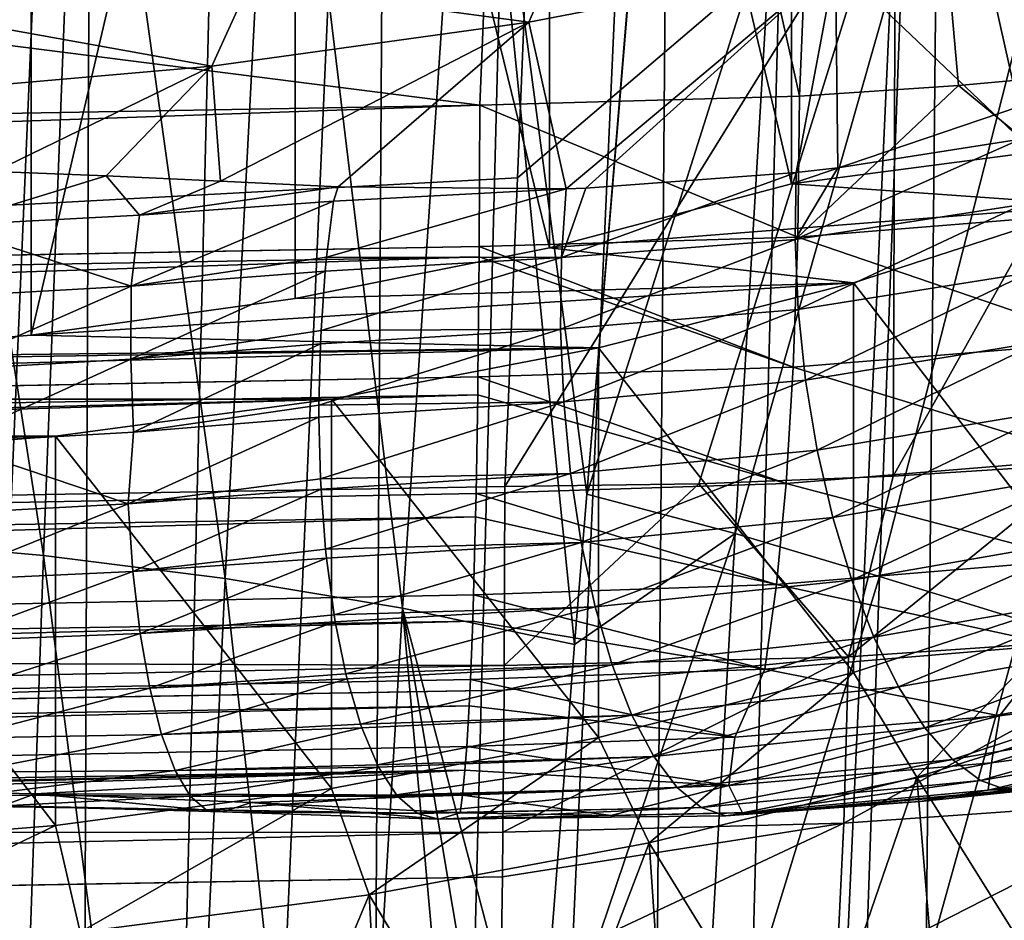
# Model space of a CAD drawing. Header units: metres. Extents: x -109 to 109, y -78 to 121.
# Tile 1017 of 1056: x 78.87 to 83.25, y -16.41 to -12.4. Entities that reach past the tile are written whole.
import ezdxf

# ---------------------------------------------------------------- set-up
doc = ezdxf.new("R2010")
doc.units = ezdxf.units.M
doc.layers.add('solid_508554_SW0001', color=7, linetype='CONTINUOUS')

msp = doc.modelspace()

# ---------------------------------------------------------------- linework, layer by layer
at = {"layer": 'solid_508554_SW0001'}
for points in [[(77.789474, -38.842232, 36.592045), (78.533119, -5.786892, 18.163504), (79.202148, -5.848891, 18.056118)], [(79.064819, -38.94323, 36.41711), (77.789474, -38.842232, 36.592045), (79.202148, -5.848891, 18.056118)], [(79.064819, -38.94323, 36.41711), (79.202148, -5.848891, 18.056118), (79.86377, -5.928312, 17.918556)], [(79.064819, -38.94323, 36.41711), (79.86377, -5.928312, 17.918556), (80.516174, -6.024938, 17.751198)], [(80.312065, -39.110329, 36.127686), (79.064819, -38.94323, 36.41711), (80.516174, -6.024938, 17.751198)], [(80.312065, -39.110329, 36.127686), (80.516174, -6.024938, 17.751198), (81.15757, -6.138503, 17.554497)], [(80.312065, -39.110329, 36.127686), (81.15757, -6.138503, 17.554497), (81.786201, -6.268696, 17.328995)], [(81.517548, -39.341702, 35.72694), (80.312065, -39.110329, 36.127686), (81.786201, -6.268696, 17.328995)], [(81.517548, -39.341702, 35.72694), (81.786201, -6.268696, 17.328995), (82.400345, -6.415161, 17.07531)], [(81.517548, -39.341702, 35.72694), (82.400345, -6.415161, 17.07531), (82.998306, -6.577496, 16.794138)], [(82.668053, -39.634808, 35.219269), (81.517548, -39.341702, 35.72694), (82.998306, -6.577496, 16.794138)], [(82.668053, -39.634808, 35.219269), (82.998306, -6.577496, 16.794138), (83.578468, -6.755256, 16.486248)], [(82.668053, -39.634808, 35.219269), (83.578468, -6.755256, 16.486248), (84.139221, -6.947954, 16.152485)], [(83.750977, -39.986439, 34.610226), (82.668053, -39.634808, 35.219269), (84.139221, -6.947954, 16.152485)], [(83.743248, -12.632626, -15.318732), (83.968582, -7.166831, -18.724895), (82.561798, -7.294006, -18.945169)], [(82.334457, -12.743999, -15.549198), (82.561798, -7.294006, -18.945169), (81.136711, -7.353207, -19.047707)], [(82.334457, -12.743999, -15.549198), (83.041954, -12.697063, -15.448457), (82.561798, -7.294006, -18.945169)], [(83.041954, -12.697063, -15.448457), (83.743248, -12.632626, -15.318732), (82.561798, -7.294006, -18.945169)], [(81.136711, -7.353207, -19.047707), (43.359283, -8.012815, -20.190182), (80.913338, -12.784966, -15.662599)], [(82.334457, -12.743999, -15.549198), (81.136711, -7.353207, -19.047707), (80.913338, -12.784966, -15.662599)], [(83.30822, -12.791862, -2.956156), (83.308266, -7.942103, -5.756125), (82.300041, -8.283905, -6.348145)], [(80.913338, -12.784966, -15.662599), (43.359283, -8.012815, -20.190182), (43.351486, -13.440811, -16.798553)], [(82.300018, -13.133654, -3.548155), (82.300041, -8.283905, -6.348145), (81.223808, -8.5692, -6.84229)], [(83.30822, -12.791862, -2.956156), (82.300041, -8.283905, -6.348145), (82.300018, -13.133654, -3.548155)], [(81.223824, -13.418939, -4.042284), (81.223808, -8.5692, -6.84229), (80.092194, -8.794642, -7.232767)], [(82.300018, -13.133654, -3.548155), (81.223808, -8.5692, -6.84229), (81.223824, -13.418939, -4.042284)], [(78.91851, -13.807324, -4.714987), (80.092194, -8.794642, -7.232767), (78.918457, -8.957588, -7.514997)], [(80.092232, -13.644377, -4.432755), (80.092194, -8.794642, -7.232767), (78.91851, -13.807324, -4.714987)], [(81.223824, -13.418939, -4.042284), (80.092194, -8.794642, -7.232767), (80.092232, -13.644377, -4.432755)], [(77.7164, -13.905867, -4.885667), (78.918457, -8.957588, -7.514997), (77.716362, -9.056127, -7.685671)], [(78.91851, -13.807324, -4.714987), (78.918457, -8.957588, -7.514997), (77.7164, -13.905867, -4.885667)], [(78.155678, -14.713995, 28.445648), (78.974121, -14.787239, 28.318518), (78.268753, -10.255301, 24.5347)], [(78.974121, -14.787239, 28.318518), (79.145622, -10.329597, 24.405857), (78.268753, -10.255301, 24.5347)], [(78.974121, -14.787239, 28.318518), (79.780838, -14.8898, 28.140493), (79.145622, -10.329597, 24.405857)], [(79.780838, -14.8898, 28.140493), (80.013412, -10.433624, 24.225451), (79.145622, -10.329597, 24.405857)], [(79.780838, -14.8898, 28.140493), (80.569939, -15.021669, 27.911562), (80.013412, -10.433624, 24.225451)], [(80.569939, -15.021669, 27.911562), (80.869034, -10.567375, 23.993477), (80.013412, -10.433624, 24.225451)], [(80.569939, -15.021669, 27.911562), (81.33506, -15.182568, 27.631533), (80.869034, -10.567375, 23.993477)], [(81.388939, -14.514178, 27.051147), (81.57962, -12.225688, 25.041538), (80.869034, -10.567375, 23.993477)], [(81.33506, -15.182568, 27.631533), (81.388939, -14.514178, 27.051147), (80.869034, -10.567375, 23.993477)], [(82.750954, -14.434471, -18.234127), (82.761833, -11.672047, -19.971272), (84.368103, -11.538708, -19.729712)], [(83.610313, -14.379507, -18.110476), (82.750954, -14.434471, -18.234127), (84.368103, -11.538708, -19.729712)], [(82.761833, -11.672047, -19.971272), (81.024948, -14.479734, -18.374666), (81.08139, -13.107273, -19.229992)], [(81.887817, -14.467859, -18.322218), (81.024948, -14.479734, -18.374666), (82.761833, -11.672047, -19.971272)], [(82.761833, -11.672047, -19.971272), (81.08139, -13.107273, -19.229992), (81.137825, -11.734809, -20.085321)], [(82.750954, -14.434471, -18.234127), (81.887817, -14.467859, -18.322218), (82.761833, -11.672047, -19.971272)], [(81.137825, -11.734809, -20.085321), (43.463097, -15.135578, -19.510622), (43.467037, -12.392555, -21.224571)], [(81.08139, -13.107273, -19.229992), (43.463097, -15.135578, -19.510622), (81.137825, -11.734809, -20.085321)], [(81.388939, -14.514178, 27.051147), (81.619102, -11.766003, 24.633644), (81.57962, -12.225688, 25.041538)], [(82.213242, -11.911576, 24.386065), (81.619102, -11.766003, 24.633644), (81.388939, -14.514178, 27.051147)], [(82.49485, -12.151313, -8.48247), (83.79892, -11.820234, -7.909026), (83.317543, -12.935858, -7.69171)], [(82.213242, -11.911576, 24.386065), (81.388939, -14.514178, 27.051147), (82.048424, -14.688413, 26.763489)], [(82.792557, -12.074657, 24.111616), (82.213242, -11.911576, 24.386065), (82.048424, -14.688413, 26.763489)], [(81.294762, -12.042939, -9.020439), (81.130936, -12.416039, -8.940989), (79.886436, -12.24812, -9.375822)], [(81.294762, -12.042939, -9.020439), (82.49485, -12.151313, -8.48247), (81.130936, -12.416039, -8.940989)], [(82.792557, -12.074657, 24.111616), (82.048424, -14.688413, 26.763489), (82.69072, -14.880413, 26.445099)], [(83.364738, -12.243515, 23.824181), (82.792557, -12.074657, 24.111616), (82.69072, -14.880413, 26.445099)], [(81.130936, -12.416039, -8.940989), (82.49485, -12.151313, -8.48247), (81.297295, -13.156537, -8.538445)], [(82.49485, -12.151313, -8.48247), (81.384758, -13.153481, -8.506601), (81.297295, -13.156537, -8.538445)], [(82.49485, -12.151313, -8.48247), (82.31971, -13.084107, -8.140308), (81.384758, -13.153481, -8.506601)], [(82.49485, -12.151313, -8.48247), (82.505539, -13.062348, -8.061518), (82.31971, -13.084107, -8.140308)], [(82.49485, -12.151313, -8.48247), (83.317543, -12.935858, -7.69171), (82.505539, -13.062348, -8.061518)], [(79.886436, -12.24812, -9.375822), (79.721237, -12.611652, -9.279801), (78.444122, -12.381807, -9.607376)], [(79.886436, -12.24812, -9.375822), (81.130936, -12.416039, -8.940989), (79.721237, -12.611652, -9.279801)], [(83.364738, -12.243515, 23.824181), (82.69072, -14.880413, 26.445099), (83.326004, -15.076453, 26.113413)], [(78.444122, -12.381807, -9.607376), (79.721237, -12.611652, -9.279801), (78.280098, -12.736206, -9.495535)], [(79.721237, -12.611652, -9.279801), (81.130936, -12.416039, -8.940989), (79.759895, -13.121681, -9.033751)], [(81.130936, -12.416039, -8.940989), (80.284416, -13.147531, -8.880218), (79.759895, -13.121681, -9.033751)], [(81.130936, -12.416039, -8.940989), (81.297295, -13.156537, -8.538445), (80.284416, -13.147531, -8.880218)], [(78.280098, -12.736206, -9.495535), (79.721237, -12.611652, -9.279801), (78.757324, -13.079582, -9.263155)], [(79.721237, -12.611652, -9.279801), (79.252403, -13.098444, -9.160594), (78.757324, -13.079582, -9.263155)], [(79.721237, -12.611652, -9.279801), (79.759895, -13.121681, -9.033751), (79.252403, -13.098444, -9.160594)], [(83.725815, -13.258687, -14.872896), (83.743248, -12.632626, -15.318732), (83.041954, -12.697063, -15.448457)], [(82.327438, -13.370627, -15.103829), (83.041954, -12.697063, -15.448457), (82.334457, -12.743999, -15.549198)], [(83.725815, -13.258687, -14.872896), (83.041954, -12.697063, -15.448457), (82.327438, -13.370627, -15.103829)], [(82.327438, -13.370627, -15.103829), (82.334457, -12.743999, -15.549198), (80.913338, -12.784966, -15.662599)], [(43.348866, -14.098074, -16.332426), (80.913338, -12.784966, -15.662599), (43.351486, -13.440811, -16.798553)], [(43.348866, -14.098074, -16.332426), (80.910904, -13.413235, -15.219563), (80.913338, -12.784966, -15.662599)], [(82.327438, -13.370627, -15.103829), (80.913338, -12.784966, -15.662599), (80.910904, -13.413235, -15.219563)], [(83.30822, -12.791862, -2.956156), (82.300018, -13.133654, -3.548155), (84.629936, -12.82845, -3.019527)], [(82.300018, -13.133654, -3.548155), (83.641586, -13.228623, -3.712648), (84.629936, -12.82845, -3.019527)], [(82.315323, -13.381501, -8.036104), (82.505539, -13.062348, -8.061518), (83.317543, -12.935858, -7.69171)], [(82.315323, -13.381501, -8.036104), (83.317543, -12.935858, -7.69171), (83.325607, -13.225985, -7.585235)], [(78.53183, -13.319024, -9.207495), (78.757324, -13.079582, -9.263155), (79.252403, -13.098444, -9.160594)], [(81.276993, -13.461715, -8.435868), (81.384758, -13.153481, -8.506601), (82.31971, -13.084107, -8.140308)], [(81.276993, -13.461715, -8.435868), (82.31971, -13.084107, -8.140308), (82.315323, -13.381501, -8.036104)], [(82.315323, -13.381501, -8.036104), (82.31971, -13.084107, -8.140308), (82.505539, -13.062348, -8.061518)], [(81.08139, -13.107273, -19.229992), (81.024948, -14.479734, -18.374666), (43.463097, -15.135578, -19.510622)], [(79.400993, -13.273479, -9.056567), (78.53183, -13.319024, -9.207495), (79.252403, -13.098444, -9.160594)], [(79.400993, -13.273479, -9.056567), (79.252403, -13.098444, -9.160594), (79.759895, -13.121681, -9.033751)], [(79.400993, -13.273479, -9.056567), (79.759895, -13.121681, -9.033751), (80.284416, -13.147531, -8.880218)], [(82.300018, -13.133654, -3.548155), (81.223824, -13.418939, -4.042284), (83.641586, -13.228623, -3.712648)], [(79.400993, -13.273479, -9.056567), (80.284416, -13.147531, -8.880218), (80.263039, -13.211013, -8.858373)], [(80.232529, -13.46017, -8.781853), (81.297295, -13.156537, -8.538445), (81.276993, -13.461715, -8.435868)], [(80.232529, -13.46017, -8.781853), (80.263039, -13.211013, -8.858373), (81.297295, -13.156537, -8.538445)], [(80.263039, -13.211013, -8.858373), (80.284416, -13.147531, -8.880218), (81.297295, -13.156537, -8.538445)], [(81.276993, -13.461715, -8.435868), (81.297295, -13.156537, -8.538445), (81.384758, -13.153481, -8.506601)], [(79.363403, -13.589888, -8.981125), (80.263039, -13.211013, -8.858373), (80.232529, -13.46017, -8.781853)], [(79.363403, -13.589888, -8.981125), (79.400993, -13.273479, -9.056567), (80.263039, -13.211013, -8.858373)], [(81.223824, -13.418939, -4.042284), (82.575005, -13.574946, -4.312497), (83.641586, -13.228623, -3.712648)], [(82.328827, -13.692416, -7.976593), (82.315323, -13.381501, -8.036104), (83.325607, -13.225985, -7.585235)], [(83.725815, -13.258687, -14.872896), (82.327438, -13.370627, -15.103829), (83.689728, -13.837242, -14.358371)], [(82.328827, -13.692416, -7.976593), (83.325607, -13.225985, -7.585235), (83.354195, -13.529744, -7.52034)], [(83.641586, -14.960674, -2.712648), (83.641586, -13.228623, -3.712648), (82.575005, -13.574946, -4.312497)], [(79.363403, -13.589888, -8.981125), (78.53183, -13.319024, -9.207495), (79.400993, -13.273479, -9.056567)], [(79.363403, -13.589888, -8.981125), (78.49408, -13.638528, -9.142019), (78.53183, -13.319024, -9.207495)], [(82.327438, -13.370627, -15.103829), (80.910904, -13.413235, -15.219563), (82.30677, -13.949204, -14.588478)], [(81.272926, -13.780407, -8.381027), (82.315323, -13.381501, -8.036104), (82.328827, -13.692416, -7.976593)], [(81.272926, -13.780407, -8.381027), (81.276993, -13.461715, -8.435868), (82.315323, -13.381501, -8.036104)], [(82.327438, -13.370627, -15.103829), (82.30677, -13.949204, -14.588478), (83.689728, -13.837242, -14.358371)], [(43.34882, -14.105069, -16.326817), (80.910591, -13.459215, -15.182823), (80.910904, -13.413235, -15.219563)], [(43.348866, -14.098074, -16.332426), (43.34882, -14.105069, -16.326817), (80.910904, -13.413235, -15.219563)], [(81.223824, -13.418939, -4.042284), (80.092232, -13.644377, -4.432755), (82.575005, -13.574946, -4.312497)], [(80.910904, -13.413235, -15.219563), (80.910591, -13.459215, -15.182823), (82.30677, -13.949204, -14.588478)], [(43.342907, -14.703403, -15.785936), (80.905457, -13.992876, -14.704932), (80.910591, -13.459215, -15.182823)], [(43.34882, -14.105069, -16.326817), (43.342907, -14.703403, -15.785936), (80.910591, -13.459215, -15.182823)], [(79.363403, -13.589888, -8.981125), (80.232529, -13.46017, -8.781853), (80.226509, -13.522402, -8.768003)], [(80.20755, -13.786813, -8.730991), (81.276993, -13.461715, -8.435868), (81.272926, -13.780407, -8.381027)], [(80.20755, -13.786813, -8.730991), (80.226509, -13.522402, -8.768003), (81.276993, -13.461715, -8.435868)], [(80.226509, -13.522402, -8.768003), (80.232529, -13.46017, -8.781853), (81.276993, -13.461715, -8.435868)], [(80.910591, -13.459215, -15.182823), (80.905457, -13.992876, -14.704932), (82.30677, -13.949204, -14.588478)], [(79.361328, -13.913814, -8.951573), (80.226509, -13.522402, -8.768003), (80.20755, -13.786813, -8.730991)], [(79.361328, -13.913814, -8.951573), (79.363403, -13.589888, -8.981125), (80.226509, -13.522402, -8.768003)], [(82.361839, -14.007253, -7.963167), (82.328827, -13.692416, -7.976593), (83.354195, -13.529744, -7.52034)], [(82.361839, -14.007253, -7.963167), (83.354195, -13.529744, -7.52034), (83.404266, -13.836883, -7.498961)], [(78.512444, -13.963015, -9.121271), (78.49408, -13.638528, -9.142019), (79.363403, -13.589888, -8.981125)], [(79.361328, -13.913814, -8.951573), (78.512444, -13.963015, -9.121271), (79.363403, -13.589888, -8.981125)], [(78.91851, -13.807324, -4.714987), (81.441887, -13.863623, -4.812499), (82.575005, -13.574946, -4.312497)], [(80.092232, -13.644377, -4.432755), (78.91851, -13.807324, -4.714987), (82.575005, -13.574946, -4.312497)], [(82.575005, -15.306997, -3.312497), (82.575005, -13.574946, -4.312497), (81.441887, -13.863623, -4.812499)], [(83.641586, -14.960674, -2.712648), (82.575005, -13.574946, -4.312497), (82.575005, -15.306997, -3.312497)], [(81.286446, -14.103475, -8.375238), (81.272926, -13.780407, -8.381027), (82.328827, -13.692416, -7.976593)], [(81.286446, -14.103475, -8.375238), (82.328827, -13.692416, -7.976593), (82.361839, -14.007253, -7.963167)], [(79.361328, -13.913814, -8.951573), (80.20755, -13.786813, -8.730991), (80.204758, -13.845393, -8.727431)], [(80.198349, -14.118229, -8.732556), (81.272926, -13.780407, -8.381027), (81.286446, -14.103475, -8.375238)], [(80.198349, -14.118229, -8.732556), (80.204758, -13.845393, -8.727431), (81.272926, -13.780407, -8.381027)], [(80.204758, -13.845393, -8.727431), (80.20755, -13.786813, -8.730991), (81.272926, -13.780407, -8.381027)], [(78.91851, -13.807324, -4.714987), (77.7164, -13.905867, -4.885667), (81.441887, -13.863623, -4.812499)], [(72.745361, -14.091497, -5.20719), (81.441887, -13.863623, -4.812499), (76.5, -13.938844, -4.942786)], [(72.745361, -14.091497, -5.20719), (80.254639, -14.091497, -5.20719), (81.441887, -13.863623, -4.812499)], [(77.7164, -13.905867, -4.885667), (76.5, -13.938844, -4.942786), (81.441887, -13.863623, -4.812499)], [(79.374062, -14.238004, -8.972731), (79.361328, -13.913814, -8.951573), (80.204758, -13.845393, -8.727431)], [(79.374062, -14.238004, -8.972731), (80.204758, -13.845393, -8.727431), (80.198349, -14.118229, -8.732556)], [(81.441887, -15.595674, -3.812499), (81.441887, -13.863623, -4.812499), (80.254639, -14.091497, -5.20719)], [(82.575005, -15.306997, -3.312497), (81.441887, -13.863623, -4.812499), (81.441887, -15.595674, -3.812499)], [(83.689728, -13.837242, -14.358371), (82.30677, -13.949204, -14.588478), (83.634842, -14.355382, -13.784637)], [(82.413528, -14.318109, -7.996162), (82.361839, -14.007253, -7.963167), (83.404266, -13.836883, -7.498961)], [(82.413528, -14.318109, -7.996162), (83.404266, -13.836883, -7.498961), (83.474609, -14.139929, -7.521619)], [(78.544662, -14.285786, -9.151466), (78.512444, -13.963015, -9.121271), (79.361328, -13.913814, -8.951573)], [(79.374062, -14.238004, -8.972731), (78.544662, -14.285786, -9.151466), (79.361328, -13.913814, -8.951573)], [(82.30677, -13.949204, -14.588478), (80.905457, -13.992876, -14.704932), (82.275185, -14.46682, -14.012515)], [(82.30677, -13.949204, -14.588478), (82.275185, -14.46682, -14.012515), (83.634842, -14.355382, -13.784637)], [(43.342831, -14.709117, -15.780123), (80.904411, -14.072949, -14.624041), (80.905457, -13.992876, -14.704932)], [(43.342907, -14.703403, -15.785936), (43.342831, -14.709117, -15.780123), (80.905457, -13.992876, -14.704932)], [(80.905457, -13.992876, -14.704932), (80.904411, -14.072949, -14.624041), (82.275185, -14.46682, -14.012515)], [(81.317207, -14.42247, -8.418655), (81.286446, -14.103475, -8.375238), (82.361839, -14.007253, -7.963167)], [(81.317207, -14.42247, -8.418655), (82.361839, -14.007253, -7.963167), (82.413528, -14.318109, -7.996162)], [(43.33371, -15.240043, -15.171898), (80.897079, -14.511147, -14.128591), (80.904411, -14.072949, -14.624041)], [(43.342831, -14.709117, -15.780123), (43.33371, -15.240043, -15.171898), (80.904411, -14.072949, -14.624041)], [(72.745361, -14.091497, -5.20719), (73.97377, -14.256079, -5.492252), (80.254639, -14.091497, -5.20719)], [(73.97377, -14.256079, -5.492252), (79.02623, -14.256079, -5.492252), (80.254639, -14.091497, -5.20719)], [(80.254639, -15.823548, -4.20719), (80.254639, -14.091497, -5.20719), (79.02623, -14.256079, -5.492252)], [(81.441887, -15.595674, -3.812499), (80.254639, -14.091497, -5.20719), (80.254639, -15.823548, -4.20719)], [(80.904411, -14.072949, -14.624041), (80.897079, -14.511147, -14.128591), (82.275185, -14.46682, -14.012515)], [(79.374062, -14.238004, -8.972731), (80.198349, -14.118229, -8.732556), (80.198364, -14.171421, -8.737726)], [(80.198364, -14.171421, -8.737726), (80.198349, -14.118229, -8.732556), (81.286446, -14.103475, -8.375238)], [(80.205185, -14.445286, -8.78651), (80.198364, -14.171421, -8.737726), (81.286446, -14.103475, -8.375238)], [(80.205185, -14.445286, -8.78651), (81.286446, -14.103475, -8.375238), (81.317207, -14.42247, -8.418655)], [(82.482605, -14.617182, -8.07475), (82.413528, -14.318109, -7.996162), (83.474609, -14.139929, -7.521619)], [(82.482605, -14.617182, -8.07475), (83.474609, -14.139929, -7.521619), (83.563515, -14.431511, -7.58776)], [(79.350082, -14.557261, -9.057573), (80.198364, -14.171421, -8.737726), (80.205185, -14.445286, -8.78651)], [(79.350082, -14.557261, -9.057573), (79.374062, -14.238004, -8.972731), (80.198364, -14.171421, -8.737726)], [(73.97377, -14.256079, -5.492252), (75.229897, -14.355559, -5.664559), (79.02623, -14.256079, -5.492252)], [(75.229897, -14.355559, -5.664559), (77.770103, -14.355559, -5.664559), (79.02623, -14.256079, -5.492252)], [(79.02623, -15.98813, -4.492252), (79.02623, -14.256079, -5.492252), (77.770103, -14.355559, -5.664559)], [(79.350082, -14.557261, -9.057573), (78.544662, -14.285786, -9.151466), (79.374062, -14.238004, -8.972731)], [(80.254639, -15.823548, -4.20719), (79.02623, -14.256079, -5.492252), (79.02623, -15.98813, -4.492252)], [(79.350082, -14.557261, -9.057573), (78.487106, -14.603037, -9.250796), (78.544662, -14.285786, -9.151466)], [(79.02623, -15.98813, -4.492252), (77.770103, -14.355559, -5.664559), (77.770103, -16.08761, -4.664559)], [(81.364395, -14.729053, -8.51014), (81.317207, -14.42247, -8.418655), (82.413528, -14.318109, -7.996162)], [(81.364395, -14.729053, -8.51014), (82.413528, -14.318109, -7.996162), (82.482605, -14.617182, -8.07475)], [(83.634842, -14.355382, -13.784637), (82.275185, -14.46682, -14.012515), (83.561684, -14.806034, -13.158457)], [(82.552673, -15.238072, -17.701757), (82.750954, -14.434471, -18.234127), (83.610313, -14.379507, -18.110476)], [(82.552673, -15.238072, -17.701757), (83.610313, -14.379507, -18.110476), (84.067139, -15.133113, -17.470581)], [(79.350082, -14.557261, -9.057573), (80.205185, -14.445286, -8.78651), (80.207504, -14.491811, -8.798614)], [(80.207504, -14.491811, -8.798614), (80.205185, -14.445286, -8.78651), (81.317207, -14.42247, -8.418655)], [(80.227867, -14.758996, -8.891372), (80.207504, -14.491811, -8.798614), (81.317207, -14.42247, -8.418655)], [(80.227867, -14.758996, -8.891372), (81.317207, -14.42247, -8.418655), (81.364395, -14.729053, -8.51014)], [(82.552673, -15.238072, -17.701757), (81.887817, -14.467859, -18.322218), (82.750954, -14.434471, -18.234127)], [(82.567322, -14.896967, -8.196958), (82.482605, -14.617182, -8.07475), (83.563515, -14.431511, -7.58776)], [(82.567322, -14.896967, -8.196958), (83.563515, -14.431511, -7.58776), (83.668808, -14.704536, -7.695778)], [(81.022148, -15.276046, -17.822304), (43.463097, -15.135578, -19.510622), (81.024948, -14.479734, -18.374666)], [(79.371155, -14.857599, -9.183239), (79.350082, -14.557261, -9.057573), (80.207504, -14.491811, -8.798614)], [(79.371155, -14.857599, -9.183239), (80.207504, -14.491811, -8.798614), (80.227867, -14.758996, -8.891372)], [(82.275185, -14.46682, -14.012515), (80.897079, -14.511147, -14.128591), (82.232994, -14.916402, -13.382718)], [(81.022148, -15.276046, -17.822304), (81.024948, -14.479734, -18.374666), (81.887817, -14.467859, -18.322218)], [(81.022148, -15.276046, -17.822304), (81.887817, -14.467859, -18.322218), (82.552673, -15.238072, -17.701757)], [(82.275185, -14.46682, -14.012515), (82.232994, -14.916402, -13.382718), (83.561684, -14.806034, -13.158457)], [(43.33371, -15.240043, -15.171898), (80.894867, -14.615523, -13.995196), (80.897079, -14.511147, -14.128591)], [(80.897079, -14.511147, -14.128591), (80.894867, -14.615523, -13.995196), (82.232994, -14.916402, -13.382718)], [(82.048424, -14.688413, 26.763489), (81.388939, -14.514178, 27.051147), (81.33506, -15.182568, 27.631533)], [(78.504234, -14.898662, -9.387738), (78.487106, -14.603037, -9.250796), (79.350082, -14.557261, -9.057573)], [(79.371155, -14.857599, -9.183239), (78.504234, -14.898662, -9.387738), (79.350082, -14.557261, -9.057573)], [(43.321396, -15.700497, -14.498889), (80.885872, -14.961388, -13.498011), (80.894867, -14.615523, -13.995196)], [(43.33371, -15.240043, -15.171898), (43.321396, -15.700497, -14.498889), (80.894867, -14.615523, -13.995196)], [(80.894867, -14.615523, -13.995196), (80.885872, -14.961388, -13.498011), (82.232994, -14.916402, -13.382718)], [(81.426781, -15.015205, -8.647304), (81.364395, -14.729053, -8.51014), (82.482605, -14.617182, -8.07475)], [(81.426781, -15.015205, -8.647304), (82.482605, -14.617182, -8.07475), (82.567322, -14.896967, -8.196958)], [(82.048424, -14.688413, 26.763489), (81.33506, -15.182568, 27.631533), (81.170486, -17.288544, 29.44117)], [(82.048424, -14.688413, 26.763489), (81.170486, -17.288544, 29.44117), (81.891083, -17.490919, 29.113289)], [(82.69072, -14.880413, 26.445099), (82.048424, -14.688413, 26.763489), (81.891083, -17.490919, 29.113289)], [(82.665565, -15.150442, -8.359719), (82.567322, -14.896967, -8.196958), (83.668808, -14.704536, -7.695778)], [(82.665565, -15.150442, -8.359719), (83.668808, -14.704536, -7.695778), (83.787941, -14.952365, -7.843044)], [(78.816704, -19.312675, 32.159412), (78.974121, -14.787239, 28.318518), (78.155678, -14.713995, 28.445648)], [(80.231918, -14.798038, -8.908471), (80.227867, -14.758996, -8.891372), (81.364395, -14.729053, -8.51014)], [(80.265778, -15.050737, -9.044259), (80.231918, -14.798038, -8.908471), (81.364395, -14.729053, -8.51014)], [(80.265778, -15.050737, -9.044259), (81.364395, -14.729053, -8.51014), (81.426781, -15.015205, -8.647304)], [(78.816704, -19.312675, 32.159412), (79.567329, -19.413897, 31.983564), (78.974121, -14.787239, 28.318518)], [(79.567329, -19.413897, 31.983564), (79.780838, -14.8898, 28.140493), (78.974121, -14.787239, 28.318518)], [(79.371155, -14.857599, -9.183239), (80.227867, -14.758996, -8.891372), (80.231918, -14.798038, -8.908471)], [(79.403587, -15.133274, -9.354678), (79.371155, -14.857599, -9.183239), (80.231918, -14.798038, -8.908471)], [(79.403587, -15.133274, -9.354678), (80.231918, -14.798038, -8.908471), (80.265778, -15.050737, -9.044259)], [(83.561684, -14.806034, -13.158457), (82.232994, -14.916402, -13.382718), (83.471199, -15.183686, -12.487714)], [(78.52906, -15.167931, -9.570271), (78.504234, -14.898662, -9.387738), (79.371155, -14.857599, -9.183239)], [(79.403587, -15.133274, -9.354678), (78.52906, -15.167931, -9.570271), (79.371155, -14.857599, -9.183239)], [(82.69072, -14.880413, 26.445099), (81.891083, -17.490919, 29.113289), (82.593269, -17.710026, 28.753632)], [(83.326004, -15.076453, 26.113413), (82.69072, -14.880413, 26.445099), (82.593269, -17.710026, 28.753632)], [(79.567329, -19.413897, 31.983564), (80.295311, -19.544044, 31.75742), (79.780838, -14.8898, 28.140493)], [(80.295311, -19.544044, 31.75742), (80.569939, -15.021669, 27.911562), (79.780838, -14.8898, 28.140493)], [(82.232994, -14.916402, -13.382718), (80.885872, -14.961388, -13.498011), (82.180725, -15.29245, -12.707018)], [(81.502731, -15.273447, -8.826557), (81.426781, -15.015205, -8.647304), (82.567322, -14.896967, -8.196958)], [(81.502731, -15.273447, -8.826557), (82.567322, -14.896967, -8.196958), (82.665565, -15.150442, -8.359719)], [(82.232994, -14.916402, -13.382718), (82.180725, -15.29245, -12.707018), (83.471199, -15.183686, -12.487714)], [(43.321396, -15.700497, -14.498889), (80.882103, -15.078529, -13.305916), (80.885872, -14.961388, -13.498011)], [(80.885872, -14.961388, -13.498011), (80.882103, -15.078529, -13.305916), (82.180725, -15.29245, -12.707018)], [(83.641586, -14.960674, -2.712648), (82.575005, -15.306997, -3.312497), (82.857445, -15.772868, -4.119408)], [(82.774857, -15.371244, -8.558949), (82.665565, -15.150442, -8.359719), (83.787941, -14.952365, -7.843044)], [(82.774857, -15.371244, -8.558949), (83.787941, -14.952365, -7.843044), (83.918007, -15.168966, -8.025976)], [(83.641586, -14.960674, -2.712648), (82.857445, -15.772868, -4.119408), (83.98362, -15.421894, -3.511504)], [(80.270973, -15.081954, -9.064378), (80.265778, -15.050737, -9.044259), (81.426781, -15.015205, -8.647304)], [(80.317863, -15.312493, -9.24097), (80.270973, -15.081954, -9.064378), (81.426781, -15.015205, -8.647304)], [(80.317863, -15.312493, -9.24097), (81.426781, -15.015205, -8.647304), (81.502731, -15.273447, -8.826557)], [(79.403587, -15.133274, -9.354678), (80.265778, -15.050737, -9.044259), (80.270973, -15.081954, -9.064378)], [(80.295311, -19.544044, 31.75742), (80.991379, -19.702835, 31.480757), (80.569939, -15.021669, 27.911562)], [(81.170486, -17.288544, 29.44117), (81.33506, -15.182568, 27.631533), (80.569939, -15.021669, 27.911562)], [(81.101952, -18.196373, 30.212442), (81.170486, -17.288544, 29.44117), (80.569939, -15.021669, 27.911562)], [(80.991379, -19.702835, 31.480757), (81.101952, -18.196373, 30.212442), (80.569939, -15.021669, 27.911562)], [(43.306141, -16.078331, -13.776312), (80.871971, -15.338138, -12.820874), (80.882103, -15.078529, -13.305916)], [(43.321396, -15.700497, -14.498889), (43.306141, -16.078331, -13.776312), (80.882103, -15.078529, -13.305916)], [(79.446518, -15.37695, -9.567329), (79.403587, -15.133274, -9.354678), (80.270973, -15.081954, -9.064378)], [(79.446518, -15.37695, -9.567329), (80.270973, -15.081954, -9.064378), (80.317863, -15.312493, -9.24097)], [(80.882103, -15.078529, -13.305916), (80.871971, -15.338138, -12.820874), (82.180725, -15.29245, -12.707018)], [(83.326004, -15.076453, 26.113413), (82.593269, -17.710026, 28.753632), (83.288673, -17.931339, 28.380543)], [(43.459698, -16.030773, -18.88142), (43.463097, -15.135578, -19.510622), (81.022148, -15.276046, -17.822304)], [(78.560913, -15.403679, -9.793538), (78.52906, -15.167931, -9.570271), (79.403587, -15.133274, -9.354678)], [(79.446518, -15.37695, -9.567329), (78.560913, -15.403679, -9.793538), (79.403587, -15.133274, -9.354678)], [(84.067139, -15.133113, -17.470581), (84.030838, -15.871982, -16.842926), (82.531624, -15.977251, -17.073767)], [(82.552673, -15.238072, -17.701757), (84.067139, -15.133113, -17.470581), (82.531624, -15.977251, -17.073767)], [(81.590256, -15.497025, -9.043215), (81.502731, -15.273447, -8.826557), (82.665565, -15.150442, -8.359719)], [(81.590256, -15.497025, -9.043215), (82.665565, -15.150442, -8.359719), (82.774857, -15.371244, -8.558949)], [(83.471199, -15.183686, -12.487714), (82.180725, -15.29245, -12.707018), (83.225143, -15.499169, -11.810319)], [(82.892464, -15.553834, -8.789647), (82.774857, -15.371244, -8.558949), (83.918007, -15.168966, -8.025976)], [(82.892464, -15.553834, -8.789647), (83.918007, -15.168966, -8.025976), (84.055855, -15.349074, -8.240126)], [(83.471199, -15.183686, -12.487714), (83.225143, -15.499169, -11.810319), (84.377548, -15.350168, -11.52867)], [(43.459698, -16.030773, -18.88142), (81.022148, -15.276046, -17.822304), (81.021484, -15.385419, -17.737196)], [(80.323616, -15.336005, -9.262183), (80.317863, -15.312493, -9.24097), (81.502731, -15.273447, -8.826557)], [(80.382706, -15.537069, -9.476097), (80.323616, -15.336005, -9.262183), (81.502731, -15.273447, -8.826557)], [(80.382706, -15.537069, -9.476097), (81.502731, -15.273447, -8.826557), (81.590256, -15.497025, -9.043215)], [(82.552673, -15.238072, -17.701757), (82.531624, -15.977251, -17.073767), (81.016121, -16.016554, -17.195492)], [(81.021484, -15.385419, -17.737196), (82.552673, -15.238072, -17.701757), (81.016121, -16.016554, -17.195492)], [(81.021484, -15.385419, -17.737196), (81.022148, -15.276046, -17.822304), (82.552673, -15.238072, -17.701757)], [(79.446518, -15.37695, -9.567329), (80.317863, -15.312493, -9.24097), (80.323616, -15.336005, -9.262183)], [(82.180725, -15.29245, -12.707018), (80.871971, -15.338138, -12.820874), (82.048103, -15.594976, -12.003316)], [(82.575005, -15.306997, -3.312497), (81.441887, -15.595674, -3.812499), (81.666054, -16.065067, -4.625513)], [(82.575005, -15.306997, -3.312497), (81.666054, -16.065067, -4.625513), (82.857445, -15.772868, -4.119408)], [(82.180725, -15.29245, -12.707018), (82.048103, -15.594976, -12.003316), (83.225143, -15.499169, -11.810319)], [(43.306141, -16.078331, -13.776312), (80.866287, -15.455853, -12.564977), (80.871971, -15.338138, -12.820874)], [(79.49881, -15.582143, -9.815534), (79.446518, -15.37695, -9.567329), (80.323616, -15.336005, -9.262183)], [(79.49881, -15.582143, -9.815534), (80.323616, -15.336005, -9.262183), (80.382706, -15.537069, -9.476097)], [(80.871971, -15.338138, -12.820874), (80.866287, -15.455853, -12.564977), (82.048103, -15.594976, -12.003316)], [(83.015434, -15.693626, -9.046023), (82.892464, -15.553834, -8.789647), (84.055855, -15.349074, -8.240126)], [(83.015434, -15.693626, -9.046023), (84.055855, -15.349074, -8.240126), (84.198112, -15.488305, -8.480281)], [(83.189201, -15.709108, -11.059293), (84.377548, -15.350168, -11.52867), (83.225143, -15.499169, -11.810319)], [(83.189201, -15.709108, -11.059293), (84.330772, -15.554977, -10.77075), (84.377548, -15.350168, -11.52867)], [(43.459633, -16.041216, -18.87319), (81.021484, -15.385419, -17.737196), (81.016121, -16.016554, -17.195492)], [(43.459633, -16.041216, -18.87319), (43.459698, -16.030773, -18.88142), (81.021484, -15.385419, -17.737196)], [(78.598953, -15.599633, -10.051597), (78.560913, -15.403679, -9.793538), (79.446518, -15.37695, -9.567329)], [(79.49881, -15.582143, -9.815534), (78.598953, -15.599633, -10.051597), (79.446518, -15.37695, -9.567329)], [(81.68708, -15.680094, -9.291612), (81.590256, -15.497025, -9.043215), (82.774857, -15.371244, -8.558949)], [(81.68708, -15.680094, -9.291612), (82.774857, -15.371244, -8.558949), (82.892464, -15.553834, -8.789647)], [(82.857445, -15.772868, -4.119408), (83.541435, -16.868252, -3.01667), (83.98362, -15.421894, -3.511504)], [(43.288155, -16.368269, -13.01426), (80.855553, -15.636668, -12.105543), (80.866287, -15.455853, -12.564977)], [(43.306141, -16.078331, -13.776312), (43.288155, -16.368269, -13.01426), (80.866287, -15.455853, -12.564977)], [(80.388458, -15.553429, -9.496625), (80.382706, -15.537069, -9.476097), (81.590256, -15.497025, -9.043215)], [(80.458519, -15.718297, -9.743185), (80.388458, -15.553429, -9.496625), (81.590256, -15.497025, -9.043215)], [(80.458519, -15.718297, -9.743185), (81.590256, -15.497025, -9.043215), (81.68708, -15.680094, -9.291612)], [(80.866287, -15.455853, -12.564977), (80.855553, -15.636668, -12.105543), (82.048103, -15.594976, -12.003316)], [(83.140678, -15.787114, -9.321643), (83.015434, -15.693626, -9.046023), (84.198112, -15.488305, -8.480281)], [(83.140678, -15.787114, -9.321643), (84.198112, -15.488305, -8.480281), (84.341331, -15.583275, -8.740602)], [(79.49881, -15.582143, -9.815534), (80.382706, -15.537069, -9.476097), (80.388458, -15.553429, -9.496625)], [(82.021347, -15.808857, -11.257022), (83.225143, -15.499169, -11.810319), (82.048103, -15.594976, -12.003316)], [(82.021347, -15.808857, -11.257022), (83.189201, -15.709108, -11.059293), (83.225143, -15.499169, -11.810319)], [(78.642166, -15.750579, -10.337581), (78.598953, -15.599633, -10.051597), (79.49881, -15.582143, -9.815534)], [(79.559074, -15.743392, -10.092688), (78.642166, -15.750579, -10.337581), (79.49881, -15.582143, -9.815534)], [(79.559074, -15.743392, -10.092688), (79.49881, -15.582143, -9.815534), (80.388458, -15.553429, -9.496625)], [(79.559074, -15.743392, -10.092688), (80.388458, -15.553429, -9.496625), (80.458519, -15.718297, -9.743185)], [(81.790657, -15.817866, -9.565252), (81.68708, -15.680094, -9.291612), (82.892464, -15.553834, -8.789647)], [(81.790657, -15.817866, -9.565252), (82.892464, -15.553834, -8.789647), (83.015434, -15.693626, -9.046023)], [(83.265053, -15.831951, -9.609589), (83.140678, -15.787114, -9.321643), (84.341331, -15.583275, -8.740602)], [(83.174385, -15.829814, -10.282152), (84.330772, -15.554977, -10.77075), (83.189201, -15.709108, -11.059293)], [(83.174385, -15.829814, -10.282152), (84.239502, -15.679119, -10.002952), (84.330772, -15.554977, -10.77075)], [(81.441887, -15.595674, -3.812499), (80.254639, -15.823548, -4.20719), (80.421707, -16.295496, -5.024628)], [(81.441887, -15.595674, -3.812499), (80.421707, -16.295496, -5.024628), (81.666054, -16.065067, -4.625513)], [(82.021347, -15.808857, -11.257022), (82.048103, -15.594976, -12.003316), (80.855553, -15.636668, -12.105543)], [(43.288155, -16.368269, -13.01426), (80.847649, -15.741424, -11.783643), (80.855553, -15.636668, -12.105543)], [(80.847649, -15.741424, -11.783643), (82.021347, -15.808857, -11.257022), (80.855553, -15.636668, -12.105543)], [(80.463776, -15.728441, -9.761465), (80.458519, -15.718297, -9.743185), (81.68708, -15.680094, -9.291612)], [(80.543213, -15.851189, -10.034879), (80.463776, -15.728441, -9.761465), (81.68708, -15.680094, -9.291612)], [(80.543213, -15.851189, -10.034879), (81.68708, -15.680094, -9.291612), (81.790657, -15.817866, -9.565252)], [(81.898293, -15.90674, -9.856981), (81.790657, -15.817866, -9.565252), (83.015434, -15.693626, -9.046023)], [(81.898293, -15.90674, -9.856981), (83.015434, -15.693626, -9.046023), (83.140678, -15.787114, -9.321643)], [(82.081764, -15.93116, -10.477549), (83.189201, -15.709108, -11.059293), (82.021347, -15.808857, -11.257022)], [(82.081764, -15.93116, -10.477549), (83.174385, -15.829814, -10.282152), (83.189201, -15.709108, -11.059293)], [(83.568199, -15.804064, -9.816679), (84.239502, -15.679119, -10.002952), (83.174385, -15.829814, -10.282152)], [(43.267696, -16.566259, -12.22338), (77.114777, -15.831905, -11.809486), (80.847649, -15.741424, -11.783643)], [(43.288155, -16.368269, -13.01426), (43.267696, -16.566259, -12.22338), (80.847649, -15.741424, -11.783643)], [(77.114777, -15.831905, -11.809486), (78.008026, -15.827866, -11.741233), (80.847649, -15.741424, -11.783643)], [(78.008026, -15.827866, -11.741233), (78.936714, -15.846897, -11.580762), (80.847649, -15.741424, -11.783643)], [(78.6894, -15.8525, -10.643881), (78.642166, -15.750579, -10.337581), (79.559074, -15.743392, -10.092688)], [(79.625694, -15.856407, -10.391414), (78.6894, -15.8525, -10.643881), (79.559074, -15.743392, -10.092688)], [(78.936714, -15.846897, -11.580762), (80.83683, -15.85297, -11.361673), (80.847649, -15.741424, -11.783643)], [(79.559074, -15.743392, -10.092688), (80.458519, -15.718297, -9.743185), (80.463776, -15.728441, -9.761465)], [(79.625694, -15.856407, -10.391414), (79.559074, -15.743392, -10.092688), (80.463776, -15.728441, -9.761465)], [(79.625694, -15.856407, -10.391414), (80.463776, -15.728441, -9.761465), (80.543213, -15.851189, -10.034879)], [(80.847649, -15.741424, -11.783643), (80.83683, -15.85297, -11.361673), (82.021347, -15.808857, -11.257022)], [(81.666054, -16.065067, -4.625513), (82.36615, -17.201517, -3.593902), (82.857445, -15.772868, -4.119408)], [(82.007156, -15.944391, -10.159173), (81.898293, -15.90674, -9.856981), (83.140678, -15.787114, -9.321643)], [(82.007156, -15.944391, -10.159173), (83.140678, -15.787114, -9.321643), (83.265053, -15.831951, -9.609589)], [(82.857445, -15.772868, -4.119408), (82.36615, -17.201517, -3.593902), (82.962715, -17.042374, -3.318257)], [(82.857445, -15.772868, -4.119408), (82.962715, -17.042374, -3.318257), (83.541435, -16.868252, -3.01667)], [(83.383911, -15.827194, -9.903344), (83.568199, -15.804064, -9.816679), (83.174385, -15.829814, -10.282152)], [(78.790833, -15.899796, -11.284501), (78.936714, -15.846897, -11.580762), (78.008026, -15.827866, -11.741233)], [(79.770813, -15.927068, -11.021429), (78.936714, -15.846897, -11.580762), (78.790833, -15.899796, -11.284501)], [(78.936714, -15.846897, -11.580762), (79.89682, -15.885321, -11.319139), (80.83683, -15.85297, -11.361673)], [(79.770813, -15.927068, -11.021429), (79.89682, -15.885321, -11.319139), (78.936714, -15.846897, -11.580762)], [(80.254639, -15.823548, -4.20719), (79.02623, -15.98813, -4.492252), (79.137115, -16.461803, -5.31268)], [(80.254639, -15.823548, -4.20719), (79.137115, -16.461803, -5.31268), (80.421707, -16.295496, -5.024628)], [(80.547546, -15.856383, -10.049652), (80.543213, -15.851189, -10.034879), (81.790657, -15.817866, -9.565252)], [(80.634468, -15.9321, -10.343168), (80.547546, -15.856383, -10.049652), (81.790657, -15.817866, -9.565252)], [(80.634468, -15.9321, -10.343168), (81.790657, -15.817866, -9.565252), (81.898293, -15.90674, -9.856981)], [(81.496277, -15.943496, -10.715604), (82.021347, -15.808857, -11.257022), (80.83683, -15.85297, -11.361673)], [(81.496277, -15.943496, -10.715604), (82.081764, -15.93116, -10.477549), (82.021347, -15.808857, -11.257022)], [(82.007156, -15.944391, -10.159173), (83.383911, -15.827194, -9.903344), (82.871063, -15.880601, -10.13728)], [(82.007156, -15.944391, -10.159173), (83.265053, -15.831951, -9.609589), (83.383911, -15.827194, -9.903344)], [(82.871063, -15.880601, -10.13728), (83.174385, -15.829814, -10.282152), (82.081764, -15.93116, -10.477549)], [(82.871063, -15.880601, -10.13728), (83.383911, -15.827194, -9.903344), (83.174385, -15.829814, -10.282152)], [(78.739395, -15.902684, -10.962345), (78.6894, -15.8525, -10.643881), (79.625694, -15.856407, -10.391414)], [(79.696907, -15.91818, -10.703765), (78.739395, -15.902684, -10.962345), (79.625694, -15.856407, -10.391414)], [(79.625694, -15.856407, -10.391414), (80.543213, -15.851189, -10.034879), (80.547546, -15.856383, -10.049652)], [(79.696907, -15.91818, -10.703765), (79.625694, -15.856407, -10.391414), (80.547546, -15.856383, -10.049652)], [(79.696907, -15.91818, -10.703765), (80.547546, -15.856383, -10.049652), (80.634468, -15.9321, -10.343168)], [(79.770813, -15.927068, -11.021429), (80.731407, -15.958788, -10.664984), (79.89682, -15.885321, -11.319139)], [(79.89682, -15.885321, -11.319139), (80.826508, -15.930554, -10.97543), (80.83683, -15.85297, -11.361673)], [(80.731407, -15.958788, -10.664984), (80.826508, -15.930554, -10.97543), (79.89682, -15.885321, -11.319139)], [(80.826508, -15.930554, -10.97543), (81.496277, -15.943496, -10.715604), (80.83683, -15.85297, -11.361673)], [(82.007156, -15.944391, -10.159173), (82.871063, -15.880601, -10.13728), (82.179161, -15.927014, -10.436793)], [(82.113586, -15.929872, -10.464272), (82.871063, -15.880601, -10.13728), (82.081764, -15.93116, -10.477549)], [(82.113586, -15.929872, -10.464272), (82.179161, -15.927014, -10.436793), (82.871063, -15.880601, -10.13728)], [(84.030838, -15.871982, -16.842926), (83.976135, -16.548208, -16.149496), (82.499756, -16.653332, -16.378767)], [(82.531624, -15.977251, -17.073767), (84.030838, -15.871982, -16.842926), (82.499756, -16.653332, -16.378767)], [(78.790833, -15.899796, -11.284501), (78.739395, -15.902684, -10.962345), (79.696907, -15.91818, -10.703765)], [(79.770813, -15.927068, -11.021429), (78.790833, -15.899796, -11.284501), (79.696907, -15.91818, -10.703765)], [(79.696907, -15.91818, -10.703765), (80.634468, -15.9321, -10.343168), (80.637558, -15.933854, -10.353524)], [(79.770813, -15.927068, -11.021429), (79.696907, -15.91818, -10.703765), (80.637558, -15.933854, -10.353524)], [(79.770813, -15.927068, -11.021429), (80.637558, -15.933854, -10.353524), (80.729759, -15.958809, -10.659557)], [(79.770813, -15.927068, -11.021429), (80.729759, -15.958809, -10.659557), (80.731407, -15.958788, -10.664984)], [(80.637558, -15.933854, -10.353524), (80.634468, -15.9321, -10.343168), (81.898293, -15.90674, -9.856981)], [(80.729759, -15.958809, -10.659557), (80.637558, -15.933854, -10.353524), (81.898293, -15.90674, -9.856981)], [(80.729759, -15.958809, -10.659557), (81.898293, -15.90674, -9.856981), (82.007156, -15.944391, -10.159173)], [(80.731407, -15.958788, -10.664984), (82.113586, -15.929872, -10.464272), (82.081764, -15.93116, -10.477549)], [(80.731407, -15.958788, -10.664984), (82.007156, -15.944391, -10.159173), (82.113586, -15.929872, -10.464272)], [(80.731407, -15.958788, -10.664984), (81.496277, -15.943496, -10.715604), (80.826508, -15.930554, -10.97543)], [(80.731407, -15.958788, -10.664984), (82.081764, -15.93116, -10.477549), (81.496277, -15.943496, -10.715604)], [(82.007156, -15.944391, -10.159173), (82.179161, -15.927014, -10.436793), (82.113586, -15.929872, -10.464272)], [(80.731407, -15.958788, -10.664984), (80.729759, -15.958809, -10.659557), (82.007156, -15.944391, -10.159173)], [(82.531624, -15.977251, -17.073767), (82.499756, -16.653332, -16.378767), (81.00692, -16.693491, -16.500608)], [(81.013824, -16.215902, -17.004452), (82.531624, -15.977251, -17.073767), (81.00692, -16.693491, -16.500608)], [(81.013824, -16.215902, -17.004452), (81.016121, -16.016554, -17.195492), (82.531624, -15.977251, -17.073767)], [(43.45208, -16.862961, -18.14905), (81.016121, -16.016554, -17.195492), (81.013824, -16.215902, -17.004452)], [(43.45208, -16.862961, -18.14905), (43.459633, -16.041216, -18.87319), (81.016121, -16.016554, -17.195492)], [(79.02623, -15.98813, -4.492252), (77.770103, -16.08761, -4.664559), (77.825401, -16.562283, -5.486716)], [(79.02623, -15.98813, -4.492252), (77.825401, -16.562283, -5.486716), (79.137115, -16.461803, -5.31268)], [(80.421707, -16.295496, -5.024628), (81.128853, -17.472406, -4.063095), (81.666054, -16.065067, -4.625513)], [(81.666054, -16.065067, -4.625513), (81.128853, -17.472406, -4.063095), (81.754089, -17.345028, -3.842469)], [(81.666054, -16.065067, -4.625513), (81.754089, -17.345028, -3.842469), (82.36615, -17.201517, -3.593902)], [(43.451973, -16.871651, -18.140503), (81.013824, -16.215902, -17.004452), (81.00692, -16.693491, -16.500608)], [(43.451973, -16.871651, -18.140503), (43.45208, -16.862961, -18.14905), (81.013824, -16.215902, -17.004452)], [(79.137115, -16.461803, -5.31268), (79.841553, -17.678257, -4.419641), (80.421707, -16.295496, -5.024628)], [(80.421707, -16.295496, -5.024628), (79.841553, -17.678257, -4.419641), (80.49073, -17.583605, -4.255696)], [(80.421707, -16.295496, -5.024628), (80.49073, -17.583605, -4.255696), (81.128853, -17.472406, -4.063095)]]:
    msp.add_3dface(points, dxfattribs=at)

doc.saveas('drawing.dxf')
